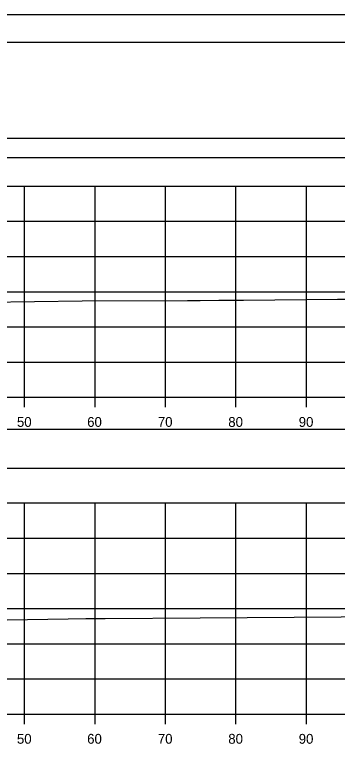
# Model space of a CAD drawing. Extents: x 1369627 to 1374022, y 380035 to 398173.
# Drawn here: x 1372147.1 to 1372192.9, y 386761.8 to 386865.6 of the extents above; entities that cross this region are included whole.
import ezdxf

# ---------------------------------------------------------------- set-up
doc = ezdxf.new("R2010")
doc.units = 0
for name, color, linetype in [('Default', 7, 'Continuous'), ('R_Axis', 7, 'Continuous'), ('R_Axis Annot', 7, 'Continuous'), ('R_Border', 7, 'Continuous'), ('R_Exist Surface', 7, 'Continuous'), ('R_Grid', 7, 'Continuous'), ('R_No Plot', 7, 'Continuous')]:
    doc.layers.add(name, color=color, linetype=linetype)

msp = doc.modelspace()

# ---------------------------------------------------------------- linework, layer by layer
at = {"layer": 'Default'}
for points in [[(1371948.53, 386845.29), (1372248.53, 386845.29), (1372248.53, 386848), (1371948.53, 386848)], [(1371948.53, 386801.16), (1372248.53, 386801.16), (1372248.53, 386806.68), (1371948.53, 386806.68)]]:
    msp.add_lwpolyline(points, close=True, dxfattribs=at)
at = {"layer": 'R_Axis'}
for p, q in [((1371948.53, 386811.24), (1372248.53, 386811.24)), ((1372148.53, 386809.84), (1372148.53, 386811.24)), ((1372158.53, 386809.84), (1372158.53, 386811.24)), ((1372168.53, 386809.84), (1372168.53, 386811.24)), ((1372178.53, 386809.84), (1372178.53, 386811.24)), ((1372188.53, 386809.84), (1372188.53, 386811.24)), ((1371948.53, 386766.24), (1372248.53, 386766.24)), ((1372148.53, 386764.84), (1372148.53, 386766.24)), ((1372158.53, 386764.84), (1372158.53, 386766.24)), ((1372168.53, 386764.84), (1372168.53, 386766.24)), ((1372178.53, 386764.84), (1372178.53, 386766.24)), ((1372188.53, 386764.84), (1372188.53, 386766.24))]:
    msp.add_line(p, q, dxfattribs=at)
at = {"layer": 'R_Border'}
msp.add_line((1371940.53, 386861.7), (1372256.71, 386861.7), dxfattribs=at)
at = {"layer": 'R_Exist Surface'}
for points in [[(1372143.12, 386824.77), (1372156.71, 386824.95), (1372171.64, 386824.99), (1372173.44, 386825), (1372176.11, 386825.03), (1372179.59, 386825.06), (1372192.95, 386825.18), (1372196.82, 386825.18), (1372206.22, 386825.2), (1372207, 386825.21), (1372208.13, 386825.21), (1372210.71, 386825.16), (1372220.25, 386825), (1372221.19, 386824.99), (1372222.62, 386825.05), (1372229.71, 386825.26), (1372230.89, 386825.17), (1372232.24, 386825.18), (1372234.36, 386825.09)], [(1372140.25, 386779.56), (1372154.69, 386779.79), (1372157.21, 386779.82), (1372159.97, 386779.83), (1372173.45, 386779.9), (1372193.47, 386780.07), (1372198.08, 386780.12), (1372206.82, 386780.12), (1372211.05, 386780.09), (1372216.06, 386779.97), (1372219.27, 386779.91), (1372223.68, 386779.9), (1372230.33, 386780.15), (1372232.24, 386780.21), (1372232.56, 386780.18), (1372232.92, 386780.18), (1372235.48, 386780.08)]]:
    msp.add_lwpolyline(points, dxfattribs=at)
at = {"layer": 'R_Grid'}
for p, q in [((1371948.53, 386841.24), (1372248.53, 386841.24)), ((1372148.53, 386811.24), (1372148.53, 386841.24)), ((1372158.53, 386811.24), (1372158.53, 386841.24)), ((1372168.53, 386811.24), (1372168.53, 386841.24)), ((1372178.53, 386811.24), (1372178.53, 386841.24)), ((1372188.53, 386811.24), (1372188.53, 386841.24)), ((1371948.53, 386836.24), (1372248.53, 386836.24)), ((1371948.53, 386831.24), (1372248.53, 386831.24)), ((1371948.53, 386826.24), (1372248.53, 386826.24)), ((1371948.53, 386821.24), (1372248.53, 386821.24)), ((1371948.53, 386816.24), (1372248.53, 386816.24)), ((1371948.53, 386811.24), (1372248.53, 386811.24)), ((1371948.53, 386796.24), (1372248.53, 386796.24)), ((1372148.53, 386766.24), (1372148.53, 386796.24)), ((1372158.53, 386766.24), (1372158.53, 386796.24)), ((1372168.53, 386766.24), (1372168.53, 386796.24)), ((1372178.53, 386766.24), (1372178.53, 386796.24)), ((1372188.53, 386766.24), (1372188.53, 386796.24)), ((1371948.53, 386791.24), (1372248.53, 386791.24)), ((1371948.53, 386786.24), (1372248.53, 386786.24)), ((1371948.53, 386781.24), (1372248.53, 386781.24)), ((1371948.53, 386776.24), (1372248.53, 386776.24)), ((1371948.53, 386771.24), (1372248.53, 386771.24)), ((1371948.53, 386766.24), (1372248.53, 386766.24))]:
    msp.add_line(p, q, dxfattribs=at)
at = {"layer": 'R_No Plot'}
msp.add_line((1371928.13, 386865.59), (1372261.46, 386865.59), dxfattribs=at)
for points in [[(1371928.12, 386865.59), (1372261.46, 386865.59), (1372261.46, 386652.25), (1371928.12, 386652.25)], [(1372174.45, 386861.7), (1372194.07, 386861.7), (1372194.07, 386851.82), (1372210.18, 386851.82), (1372233.38, 386851.82), (1372233.38, 386819.15), (1372256.59, 386819.15), (1372256.71, 386656.24), (1371940.53, 386656.24), (1371940.53, 386861.7)]]:
    msp.add_lwpolyline(points, close=True, dxfattribs=at)

# ---------------------------------------------------------------- texts
at = {"layer": 'R_Axis Annot'}
for s, p in [('50', (1372147.44, 386807.04)), ('60', (1372157.41, 386807.04)), ('70', (1372167.44, 386807.04)), ('80', (1372177.44, 386807.04)), ('90', (1372187.44, 386807.04)), ('50', (1372147.44, 386762.04)), ('60', (1372157.41, 386762.04)), ('70', (1372167.44, 386762.04)), ('80', (1372177.44, 386762.04)), ('90', (1372187.44, 386762.04))]:
    msp.add_text(s, height=1.4, dxfattribs=at).set_placement(p)

doc.saveas('drawing.dxf')
